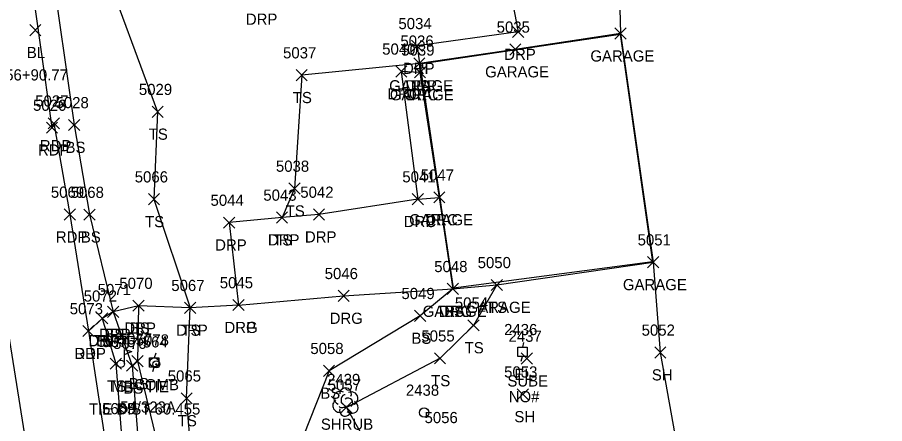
# Model space of a CAD drawing. Extents: x 1439173 to 1457902, y 641926 to 659889.
# Drawn here: x 1448013.3 to 1448168.5, y 648071.9 to 648144.6 of the extents above; entities that cross this region are included whole.
import ezdxf

# ---------------------------------------------------------------- set-up
doc = ezdxf.new("R2010")
doc.units = 0
for name, color, linetype in [('C_A', 7, 'Continuous'), ('C_C', 7, 'Continuous'), ('C_I', 7, 'Continuous'), ('C_TIC', 7, 'Continuous'), ('CBP', 7, 'Continuous'), ('L_A', 7, 'Continuous'), ('L_C', 7, 'Continuous'), ('L_I', 7, 'Continuous'), ('L_TIC', 7, 'Continuous'), ('LBC', 7, 'Continuous'), ('LELB', 7, 'Continuous'), ('Level 5', 7, 'Continuous'), ('LMB', 7, 'Continuous'), ('LSH', 7, 'Continuous'), ('LSOGP', 7, 'Continuous'), ('P_A', 7, 'Continuous'), ('P_I', 7, 'Continuous'), ('P_TIC', 7, 'Continuous'), ('PET', 7, 'Continuous'), ('PRC', 7, 'Continuous'), ('R_A', 7, 'Continuous'), ('R_I', 7, 'Continuous'), ('R_TIC', 7, 'Continuous'), ('RDG', 7, 'Continuous'), ('RDP', 7, 'Continuous'), ('U_A', 7, 'Continuous'), ('U_C', 7, 'Continuous'), ('U_I', 7, 'Continuous'), ('U_TIC', 7, 'Continuous'), ('UEPT', 7, 'Continuous'), ('UP', 7, 'Continuous'), ('UUMH', 7, 'Continuous')]:
    doc.layers.add(name, color=color, linetype=linetype)

msp = doc.modelspace()

# ---------------------------------------------------------------- linework, layer by layer
at = {"layer": 'C_TIC'}
for points in [[(1448015.5, 648141.29), (1448017.5, 648143.29)], [(1448017.5, 648141.29), (1448015.5, 648143.29)]]:
    msp.add_lwpolyline(points, dxfattribs=at)
at = {"layer": 'CBP'}
for radius in [0.625, 0.0833]:
    msp.add_circle((1448038.16, 648082.54), radius, dxfattribs=at)
at = {"layer": 'L_TIC'}
for points in [[(1448120.23, 648140.68), (1448122.23, 648142.68)], [(1448122.23, 648140.68), (1448120.23, 648142.68)], [(1448101.4, 648137.84), (1448103.4, 648139.84)], [(1448103.4, 648137.84), (1448101.4, 648139.84)], [(1448084.23, 648135.34), (1448086.23, 648137.34)], [(1448086.23, 648135.34), (1448084.23, 648137.34)], [(1448084.23, 648135.34), (1448086.23, 648137.34)], [(1448086.23, 648135.34), (1448084.23, 648137.34)], [(1448063.18, 648133.24), (1448065.18, 648135.24)], [(1448065.18, 648133.24), (1448063.18, 648135.24)], [(1448084.34, 648133.74), (1448086.34, 648135.74)], [(1448086.34, 648133.74), (1448084.34, 648135.74)], [(1448037.39, 648126.69), (1448039.39, 648128.69)], [(1448039.39, 648126.69), (1448037.39, 648128.69)], [(1448022.47, 648124.33), (1448024.47, 648126.33)], [(1448024.47, 648124.33), (1448022.47, 648126.33)], [(1448061.9, 648112.96), (1448063.9, 648114.96)], [(1448063.9, 648112.96), (1448061.9, 648114.96)], [(1448036.74, 648111.05), (1448038.74, 648113.05)], [(1448038.74, 648111.05), (1448036.74, 648113.05)], [(1448087.8, 648111.38), (1448089.8, 648113.38)], [(1448089.8, 648111.38), (1448087.8, 648113.38)], [(1448025.21, 648108.29), (1448027.21, 648110.29)], [(1448027.21, 648108.29), (1448025.21, 648110.29)], [(1448059.65, 648107.78), (1448061.65, 648109.78)], [(1448061.65, 648107.78), (1448059.65, 648109.78)], [(1448126.05, 648099.78), (1448128.05, 648101.78)], [(1448128.05, 648099.78), (1448126.05, 648101.78)], [(1448098.09, 648095.72), (1448100.09, 648097.72)], [(1448100.09, 648095.72), (1448098.09, 648097.72)], [(1448098.09, 648095.72), (1448100.09, 648097.72)], [(1448100.09, 648095.72), (1448098.09, 648097.72)], [(1448090.23, 648095.01), (1448092.23, 648097.01)], [(1448092.23, 648095.01), (1448090.23, 648097.01)], [(1448090.23, 648095.01), (1448092.23, 648097.01)], [(1448092.23, 648095.01), (1448090.23, 648097.01)], [(1448029.44, 648090.9), (1448031.44, 648092.9)], [(1448031.44, 648090.9), (1448029.44, 648092.9)], [(1448033.96, 648092.01), (1448035.96, 648094.01)], [(1448035.96, 648092.01), (1448033.96, 648094.01)], [(1448043.23, 648091.63), (1448045.23, 648093.63)], [(1448045.23, 648091.63), (1448043.23, 648093.63)], [(1448043.23, 648091.63), (1448045.23, 648093.63)], [(1448045.23, 648091.63), (1448043.23, 648093.63)], [(1448027.5, 648089.74), (1448029.5, 648091.74)], [(1448029.5, 648089.74), (1448027.5, 648091.74)], [(1448084.37, 648090.19), (1448086.37, 648092.19)], [(1448086.37, 648090.19), (1448084.37, 648092.19)], [(1448093.92, 648088.49), (1448095.92, 648090.49)], [(1448095.92, 648088.49), (1448093.92, 648090.49)], [(1448127.34, 648083.64), (1448129.34, 648085.64)], [(1448129.34, 648083.64), (1448127.34, 648085.64)], [(1448029.93, 648081.64), (1448031.93, 648083.64)], [(1448031.93, 648081.64), (1448029.93, 648083.64)], [(1448033.79, 648082.07), (1448035.79, 648084.07)], [(1448035.79, 648082.07), (1448033.79, 648084.07)], [(1448087.93, 648082.6), (1448089.93, 648084.6)], [(1448089.93, 648082.6), (1448087.93, 648084.6)], [(1448032.83, 648081.28), (1448034.83, 648083.28)], [(1448034.83, 648081.28), (1448032.83, 648083.28)], [(1448068.06, 648080.36), (1448070.06, 648082.36)], [(1448070.06, 648080.36), (1448068.06, 648082.36)], [(1448042.59, 648075.44), (1448044.59, 648077.44)], [(1448044.59, 648075.44), (1448042.59, 648077.44)], [(1448102.74, 648076.16), (1448104.74, 648078.16)], [(1448104.74, 648076.16), (1448102.74, 648078.16)], [(1448071.17, 648073.82), (1448073.17, 648075.82)], [(1448073.17, 648073.82), (1448071.17, 648075.82)]]:
    msp.add_lwpolyline(points, dxfattribs=at)
at = {"layer": 'LBC'}
for points in [[(1448121.23, 648141.68), (1448102.4, 648138.84), (1448085.23, 648136.34), (1448085.34, 648134.74), (1448088.8, 648112.38), (1448091.23, 648096.01), (1448099.09, 648096.72), (1448127.05, 648100.78)], [(1448127.05, 648100.78), (1448121.23, 648141.68)]]:
    msp.add_lwpolyline(points, dxfattribs=at)
at = {"layer": 'LELB'}
for points in [[(1448021.52, 648210.93), (1448014.25, 648204.23), (1448013.6, 648180.74), (1448019.22, 648154.89), (1448023.47, 648125.33), (1448026.21, 648109.29), (1448030.44, 648091.9), (1448033.83, 648082.28), (1448035.27, 648064.3), (1448038.74, 648039.43)], [(1448021.52, 648210.93), (1448023.87, 648182.25), (1448028.04, 648155.65), (1448038.39, 648127.69), (1448037.74, 648112.05), (1448044.23, 648092.63)], [(1448085.23, 648136.34), (1448064.18, 648134.24), (1448062.9, 648113.96), (1448060.65, 648108.78)], [(1448091.23, 648096.01), (1448085.37, 648091.19), (1448069.06, 648081.36), (1448062.18, 648063.91), (1448066.35, 648045.31)], [(1448099.09, 648096.72), (1448094.92, 648089.49), (1448088.93, 648083.6), (1448072.17, 648074.82), (1448078.79, 648062.97), (1448081.84, 648047.57)], [(1448034.96, 648093.01), (1448034.79, 648083.07), (1448039.09, 648065.28), (1448043.21, 648040.15)], [(1448046.34, 648044.4), (1448044.43, 648066.03), (1448043.59, 648076.44), (1448044.23, 648092.63)], [(1448028.5, 648090.74), (1448030.93, 648082.64), (1448032.42, 648063.63), (1448036.61, 648039.08)]]:
    msp.add_lwpolyline(points, dxfattribs=at)
at = {"layer": 'Level 5'}
for p, q in [((1448085.35, 648136.26), (1448121.15, 648141.57)), ((1448121.15, 648141.57), (1448126.94, 648100.86)), ((1448091.31, 648096.12), (1448085.35, 648136.26)), ((1448085.35, 648136.26), (1448085.35, 648136.26)), ((1448126.94, 648100.86), (1448091.31, 648096.12))]:
    msp.add_line(p, q, dxfattribs=at)
at = {"layer": 'LMB'}
for p, q in [((1448032.45, 648085.2), (1448033.75, 648084.81)), ((1448032.46, 648082.6), (1448032.46, 648085.2)), ((1448032.46, 648084.3), (1448033.74, 648084.81)), ((1448031.8, 648082.6), (1448031.8, 648082.6))]:
    msp.add_line(p, q, dxfattribs=at)
msp.add_circle((1448031.8, 648082.6), 0.656, dxfattribs=at)
at = {"layer": 'LSH'}
msp.add_line((1448071.98, 648075.82), (1448071.98, 648075.82), dxfattribs=at)
msp.add_line((1448071.98, 648075.82), (1448071.98, 648075.82), dxfattribs=at)
msp.add_arc((1448072.02, 648077.25), 1.05, 335.5272, 180.9563, dxfattribs=at)
for centre, major_axis, ratio, start_param, end_param in [((1448071.18, 648076.48), (1.21, -0.51), 0.895232, 1.570796, 4.712389), ((1448073.02, 648076.4), (-1.14, -0.48), 0.949671, 1.570796, 4.712389), ((1448070.89, 648075.11), (0.58, -1.04), 0.959034, 3.141593, 6.283185), ((1448071.77, 648076.27), (-0.208, -0.792), 0.645439, 3.141593, 6.283185), ((1448072.48, 648075.65), (-0.5, 0.667), 0.989748, 3.141593, 6.283185), ((1448072.98, 648074.98), (-1.09, 0.79), 0.841452, 1.570796, 4.712389), ((1448071.98, 648074.32), (0.26, 1.06), 0.942809, 1.570796, 4.712389), ((1448071.52, 648075.07), (-0.625, -0.083), 0.423636, 0, 3.141593)]:
    msp.add_ellipse(centre, major_axis=major_axis, ratio=ratio, start_param=start_param, end_param=end_param, dxfattribs=at)
at = {"layer": 'LSOGP'}
msp.add_lwpolyline([(1448106.97, 648348.98), (1448089.6, 648312.64), (1448089.79, 648305.39), (1448095.09, 648287.22), (1448106.53, 648256.84), (1448108.98, 648237.24), (1448113.32, 648219.02), (1448115.51, 648199.78), (1448120.64, 648163.64), (1448121.23, 648141.68), (1448127.06, 648100.78), (1448128.34, 648084.64), (1448131.51, 648066.63), (1448139.52, 648011.01), (1448159.84, 648012.29), (1448161.24, 648004.43), (1448162.63, 647996.57), (1448162.61, 647987.54), (1448162.59, 647978.52), (1448161.94, 647968.16), (1448168.49, 647958.6)], dxfattribs=at)
at = {"layer": 'P_TIC'}
for points in [[(1448018.49, 648123.86), (1448020.49, 648125.86)], [(1448020.49, 648123.86), (1448018.49, 648125.86)], [(1448018.83, 648124.63), (1448020.83, 648126.63)], [(1448020.83, 648124.63), (1448018.83, 648126.63)], [(1448021.69, 648108.31), (1448023.69, 648110.31)], [(1448023.69, 648108.31), (1448021.69, 648110.31)], [(1448025, 648087.47), (1448027, 648089.47)], [(1448027, 648087.47), (1448025, 648089.47)]]:
    msp.add_lwpolyline(points, dxfattribs=at)
at = {"layer": 'PET'}
msp.add_lwpolyline([(1447990.83, 648318.35), (1447996.26, 648279.85), (1448000.35, 648251.73), (1448005.26, 648219.45), (1448010.78, 648180.57), (1448015.3, 648154.53), (1448019.49, 648124.86), (1448019.83, 648125.63), (1448022.69, 648109.31), (1448026, 648088.47), (1448029.76, 648063.71), (1448033.55, 648038.62)], dxfattribs=at)
at = {"layer": 'PRC'}
msp.add_lwpolyline([(1448032.33, 647961.7), (1448025.03, 648003.46), (1448015.67, 648063.56), (1448008.21, 648110.03), (1448001.08, 648156.37), (1447993.04, 648207.4), (1447985.4, 648256.52), (1447977.63, 648310.23), (1447970.83, 648357.73), (1447966.46, 648396.63), (1447963.75, 648410.58), (1447956.84, 648463.17), (1447947.44, 648542.38), (1447940.67, 648596), (1447933.63, 648644.51), (1447928.19, 648688.31), (1447922.05, 648736.93), (1447916.64, 648778.15)], dxfattribs=at)
at = {"layer": 'R_TIC'}
for points in [[(1448101.92, 648140.97), (1448103.92, 648142.97)], [(1448103.92, 648140.97), (1448101.92, 648142.97)], [(1448083.82, 648138.47), (1448085.82, 648140.47)], [(1448085.82, 648138.47), (1448083.82, 648140.47)], [(1448084.23, 648135.34), (1448086.23, 648137.34)], [(1448086.23, 648135.34), (1448084.23, 648137.34)], [(1448081, 648133.91), (1448083, 648135.91)], [(1448083, 648133.91), (1448081, 648135.91)], [(1448084.34, 648133.74), (1448086.34, 648135.74)], [(1448086.34, 648133.74), (1448084.34, 648135.74)], [(1448083.96, 648111.06), (1448085.96, 648113.06)], [(1448085.96, 648111.06), (1448083.96, 648113.06)], [(1448083.96, 648111.06), (1448085.96, 648113.06)], [(1448085.96, 648111.06), (1448083.96, 648113.06)], [(1448087.8, 648111.38), (1448089.8, 648113.38)], [(1448089.8, 648111.38), (1448087.8, 648113.38)], [(1448066.26, 648108.31), (1448068.26, 648110.31)], [(1448068.26, 648108.31), (1448066.26, 648110.31)], [(1448050.2, 648106.87), (1448052.2, 648108.87)], [(1448052.2, 648106.87), (1448050.2, 648108.87)], [(1448059.65, 648107.78), (1448061.65, 648109.78)], [(1448061.65, 648107.78), (1448059.65, 648109.78)], [(1448090.23, 648095.01), (1448092.23, 648097.01)], [(1448092.23, 648095.01), (1448090.23, 648097.01)], [(1448070.68, 648093.76), (1448072.68, 648095.76)], [(1448072.68, 648093.76), (1448070.68, 648095.76)], [(1448029.44, 648090.9), (1448031.44, 648092.9)], [(1448031.44, 648090.9), (1448029.44, 648092.9)], [(1448033.96, 648092.01), (1448035.96, 648094.01)], [(1448035.96, 648092.01), (1448033.96, 648094.01)], [(1448043.23, 648091.63), (1448045.23, 648093.63)], [(1448045.23, 648091.63), (1448043.23, 648093.63)], [(1448051.86, 648092.12), (1448053.86, 648094.12)], [(1448053.86, 648092.12), (1448051.86, 648094.12)], [(1448051.86, 648092.12), (1448053.86, 648094.12)], [(1448053.86, 648092.12), (1448051.86, 648094.12)], [(1448027.5, 648089.74), (1448029.5, 648091.74)], [(1448029.5, 648089.74), (1448027.5, 648091.74)], [(1448025, 648087.47), (1448027, 648089.47)], [(1448027, 648087.47), (1448025, 648089.47)]]:
    msp.add_lwpolyline(points, dxfattribs=at)
at = {"layer": 'RDG'}
msp.add_lwpolyline([(1448052.86, 648093.12), (1448071.68, 648094.76), (1448091.23, 648096.01)], dxfattribs=at)
at = {"layer": 'RDP'}
for points in [[(1448099.34, 648160.61), (1448102.92, 648141.97), (1448084.82, 648139.47), (1448085.23, 648136.34)], [(1448085.34, 648134.74), (1448082, 648134.91), (1448084.96, 648112.06), (1448088.8, 648112.38)], [(1448084.96, 648112.06), (1448067.26, 648109.31), (1448060.65, 648108.78), (1448051.2, 648107.87), (1448052.86, 648093.12), (1448044.23, 648092.63), (1448034.96, 648093.01), (1448030.44, 648091.9), (1448028.5, 648090.74), (1448026, 648088.47)]]:
    msp.add_lwpolyline(points, dxfattribs=at)
at = {"layer": 'U_TIC'}
for points in [[(1448103.45, 648082.55), (1448105.45, 648084.55)], [(1448105.45, 648082.55), (1448103.45, 648084.55)]]:
    msp.add_lwpolyline(points, dxfattribs=at)
at = {"layer": 'UEPT'}
for p, q in [((1448102.87, 648083.91), (1448102.87, 648085.57)), ((1448102.87, 648085.57), (1448104.54, 648085.57)), ((1448103.87, 648086.41), (1448103.71, 648085.57)), ((1448104.54, 648085.57), (1448104.54, 648083.91)), ((1448104.54, 648083.91), (1448102.87, 648083.91)), ((1448103.46, 648083.07), (1448103.71, 648083.91)), ((1448103.71, 648084.74), (1448103.71, 648084.74))]:
    msp.add_line(p, q, dxfattribs=at)
at = {"layer": 'UP'}
for p, q in [((1448036.97, 648082.04), (1448036.97, 648083.71)), ((1448036.97, 648083.71), (1448038.64, 648083.71)), ((1448038.05, 648084.54), (1448037.8, 648083.71)), ((1448038.64, 648083.71), (1448038.64, 648082.04)), ((1448038.64, 648082.04), (1448036.97, 648082.04)), ((1448037.55, 648081.21), (1448037.8, 648082.04)), ((1448037.8, 648082.88), (1448037.8, 648082.88))]:
    msp.add_line(p, q, dxfattribs=at)
msp.add_circle((1448037.8, 648082.88), 0.833, dxfattribs=at)
at = {"layer": 'UUMH'}
for p, q in [((1448086.08, 648073.9), (1448086.08, 648073.9)), ((1448086.91, 648073.9), (1448086.91, 648073.9))]:
    msp.add_line(p, q, dxfattribs=at)
msp.add_circle((1448086.08, 648073.9), 0.833, dxfattribs=at)

# ---------------------------------------------------------------- texts
at = {"layer": 'C_A'}
for s, p in [('BL', (1448014.99, 648137.29)), ('TIE', (1448036.24, 648077.54))]:
    msp.add_text(s, height=2, dxfattribs=at).set_placement(p)
at = {"layer": 'C_C'}
for s, p in [('PT 56+90.77', (1448006.96, 648133.29)), ('TIE DIST 60.455', (1448026.11, 648073.54))]:
    msp.add_text(s, height=2, dxfattribs=at).set_placement(p)
at = {"layer": 'C_I'}
msp.add_text('564', height=2, dxfattribs=at).set_placement((1448035.75, 648085.54))
at = {"layer": 'L_A'}
for s, p in [('GARAGE', (1448115.83, 648136.68)), ('GARAGE', (1448097, 648133.84)), ('GARAGE', (1448079.83, 648131.34)), ('TS', (1448083.64, 648131.34)), ('GARAGE', (1448079.94, 648129.74)), ('TS', (1448062.58, 648129.24)), ('TS', (1448036.8, 648122.69)), ('BS', (1448021.91, 648120.33)), ('TS', (1448061.31, 648108.96)), ('TS', (1448036.15, 648107.05)), ('GARAGE', (1448083.4, 648107.38)), ('BS', (1448024.65, 648104.29)), ('TS', (1448059.06, 648103.78)), ('GARAGE', (1448121.65, 648095.78)), ('GARAGE', (1448085.83, 648091.01)), ('BS', (1448089.67, 648091.01)), ('GARAGE', (1448093.69, 648091.72)), ('TS', (1448097.5, 648091.72)), ('BS', (1448033.4, 648088.01)), ('BS', (1448028.88, 648086.9)), ('TS', (1448042.64, 648087.63)), ('TS', (1448042.64, 648087.63)), ('BS', (1448083.81, 648086.19)), ('TS', (1448026.91, 648085.74)), ('TS', (1448093.33, 648084.49)), ('TS', (1448087.34, 648078.6)), ('SH', (1448126.83, 648079.64)), ('TS', (1448029.34, 648077.64)), ('MB', (1448030.11, 648077.6)), ('BS', (1448032.27, 648077.28)), ('BS', (1448033.23, 648078.07)), ('BS', (1448067.5, 648076.36)), ('SH', (1448102.23, 648072.16)), ('TS', (1448042, 648071.44)), ('SHRUB', (1448067.61, 648070.82))]:
    msp.add_text(s, height=2, dxfattribs=at).set_placement(p)
at = {"layer": 'L_C'}
msp.add_text('5665', height=2, dxfattribs=at).set_placement((1448028.45, 648073.6))
at = {"layer": 'L_I'}
for s, p in [('5035', (1448099.06, 648141.84)), ('5036', (1448081.84, 648139.34)), ('5036', (1448081.84, 648139.34)), ('5039', (1448081.99, 648137.74)), ('5037', (1448060.84, 648137.24)), ('5029', (1448035.04, 648130.69)), ('5028', (1448020.13, 648128.33)), ('5038', (1448059.56, 648116.96)), ('5066', (1448034.3, 648115.05)), ('5047', (1448085.47, 648115.38)), ('5068', (1448022.83, 648112.29)), ('5043', (1448057.31, 648111.78)), ('5051', (1448124.28, 648103.78)), ('5048', (1448087.89, 648099.01)), ('5048', (1448087.89, 648099.01)), ('5050', (1448095.66, 648099.72)), ('5050', (1448095.66, 648099.72)), ('5070', (1448031.54, 648096.01)), ('5067', (1448040.84, 648095.63)), ('5067', (1448040.84, 648095.63)), ('5071', (1448027.67, 648094.9)), ('5049', (1448082.02, 648094.19)), ('5072', (1448025.17, 648093.74)), ('5054', (1448091.58, 648092.49)), ('5052', (1448125, 648087.64)), ('5055', (1448085.59, 648086.6)), ('5074', (1448027.59, 648085.64)), ('5075', (1448028.46, 648085.6)), ('5076', (1448030.44, 648085.28)), ('5077', (1448031.45, 648086.07)), ('5058', (1448065.72, 648084.36)), ('5053', (1448100.4, 648080.16)), ('5065', (1448040.21, 648079.44)), ('2439', (1448068.71, 648078.82)), ('5057', (1448068.83, 648077.82)), ('5056', (1448086.16, 648072))]:
    msp.add_text(s, height=2, dxfattribs=at).set_placement(p)
at = {"layer": 'P_A'}
for p in [(1448017.32, 648120.63), (1448016.98, 648119.86), (1448020.18, 648104.31), (1448023.49, 648083.47)]:
    msp.add_text('RDP', height=2, dxfattribs=at).set_placement(p)
at = {"layer": 'P_I'}
for s, p in [('5027', (1448016.49, 648128.63)), ('5026', (1448016.1, 648127.86)), ('5069', (1448019.29, 648112.31)), ('5073', (1448022.67, 648091.47))]:
    msp.add_text(s, height=2, dxfattribs=at).set_placement(p)
at = {"layer": 'R_A'}
for s, p in [('DRP', (1448054.18, 648143.25)), ('DRP', (1448100.41, 648136.97)), ('DRP', (1448082.3, 648134.47)), ('DRP', (1448082.72, 648131.34)), ('DRC', (1448079.49, 648129.91)), ('DRC', (1448082.83, 648129.74)), ('DRC', (1448082.44, 648107.06)), ('DRP', (1448082.44, 648107.06)), ('DRC', (1448086.29, 648107.38)), ('DRP', (1448058.13, 648103.78)), ('DRP', (1448064.75, 648104.31)), ('DRP', (1448048.69, 648102.87)), ('DRG', (1448088.72, 648091.01)), ('DRG', (1448069.17, 648089.76)), ('DRP', (1448032.45, 648088.01)), ('DRG', (1448050.35, 648088.12)), ('DRP', (1448050.35, 648088.12)), ('DRP', (1448027.93, 648086.9)), ('DRP', (1448041.72, 648087.63)), ('DRP', (1448025.99, 648085.74)), ('DRP', (1448023.49, 648083.47))]:
    msp.add_text(s, height=2, dxfattribs=at).set_placement(p)
at = {"layer": 'R_I'}
for s, p in [('5034', (1448081.48, 648142.47)), ('5036', (1448081.84, 648139.34)), ('5040', (1448078.58, 648137.91)), ('5039', (1448081.99, 648137.74)), ('5041', (1448082.18, 648115.06)), ('5041', (1448082.18, 648115.06)), ('5047', (1448085.47, 648115.38)), ('5043', (1448057.31, 648111.78)), ('5042', (1448063.92, 648112.31)), ('5044', (1448047.86, 648110.87)), ('5048', (1448087.89, 648099.01)), ('5046', (1448068.29, 648097.76)), ('5070', (1448031.54, 648096.01)), ('5067', (1448040.84, 648095.63)), ('5045', (1448049.52, 648096.12)), ('5045', (1448049.52, 648096.12)), ('5071', (1448027.67, 648094.9)), ('5072', (1448025.17, 648093.74)), ('5073', (1448022.67, 648091.47))]:
    msp.add_text(s, height=2, dxfattribs=at).set_placement(p)
at = {"layer": 'U_A'}
for s, p in [('SUBE', (1448100.98, 648078.55)), ('EL', (1448102.24, 648079.74)), ('COMB', (1448034.19, 648077.88))]:
    msp.add_text(s, height=2, dxfattribs=at).set_placement(p)
at = {"layer": 'U_C'}
for s, p in [('NO#', (1448101.22, 648075.74)), ('54/323A', (1448031.69, 648073.88))]:
    msp.add_text(s, height=2, dxfattribs=at).set_placement(p)
at = {"layer": 'U_I'}
for s, p in [('2436', (1448100.39, 648087.74)), ('2437', (1448101.19, 648086.55)), ('5078', (1448034.47, 648085.88)), ('2438', (1448082.82, 648076.9))]:
    msp.add_text(s, height=2, dxfattribs=at).set_placement(p)

doc.saveas('drawing.dxf')
